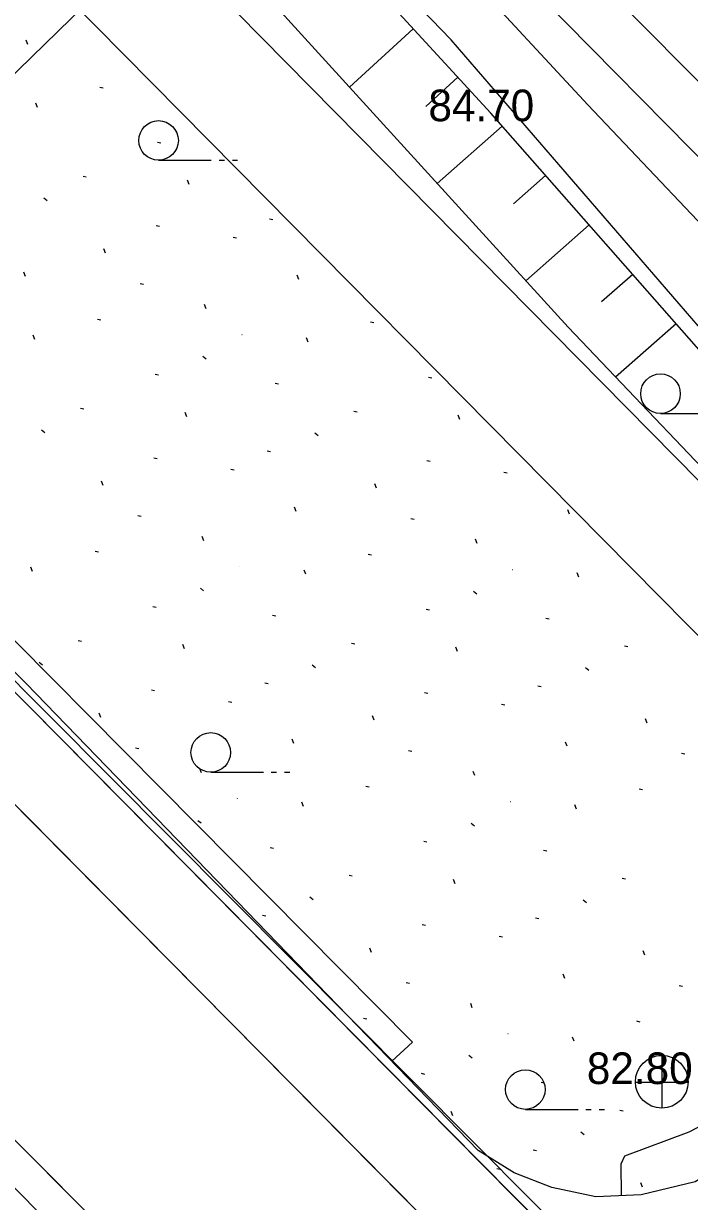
# Model space of a CAD drawing. Extents: x 412225 to 413380, y 4456471 to 4457189.
# Drawn here: x 412320.2 to 412345.47, y 4456976.29 to 4457020.97 of the extents above; entities that cross this region are included whole.
import ezdxf

# ---------------------------------------------------------------- set-up
doc = ezdxf.new("R2010")
doc.units = 0
for name, color, linetype in [('0_HALİHAZIR', 7, 'Continuous'), ('0_KADASTRO', 7, 'Continuous'), ('ADA_KOCEPHE', 7, 'Continuous'), ('KALDIRIM', 7, 'Continuous'), ('Level 41', 7, 'Continuous')]:
    doc.layers.add(name, color=color, linetype=linetype)

msp = doc.modelspace()

# ---------------------------------------------------------------- linework, layer by layer
at = {"layer": '0_HALİHAZIR'}
for p, q in [((412334.989, 4457020.778), (412332.575, 4457018.563)), ((412336.679, 4457018.936), (412335.468, 4457017.825)), ((412338.36, 4457017.086), (412335.896, 4457014.913)), ((412325.324, 4457015.792), (412327.324, 4457015.792)), ((412327.624, 4457015.792), (412327.824, 4457015.792)), ((412328.124, 4457015.792), (412328.324, 4457015.792)), ((412340.014, 4457015.211), (412338.796, 4457014.137)), ((412341.667, 4457013.336), (412339.261, 4457011.214)), ((412343.32, 4457011.46), (412342.133, 4457010.413)), ((412344.974, 4457009.585), (412342.673, 4457007.556)), ((412344.375, 4457006.182), (412346.375, 4457006.182)), ((412327.302, 4456992.572), (412329.302, 4456992.572)), ((412329.602, 4456992.572), (412329.802, 4456992.572)), ((412330.102, 4456992.572), (412330.302, 4456992.572)), ((412344.44, 4456979.819), (412344.44, 4456981.819)), ((412343.42, 4456980.809), (412345.42, 4456980.809)), ((412339.245, 4456979.78), (412341.245, 4456979.78)), ((412341.545, 4456979.78), (412341.745, 4456979.78)), ((412342.045, 4456979.78), (412342.245, 4456979.78))]:
    msp.add_line(p, q, dxfattribs=at)
for points in [[(412351.735, 4457006.672), (412347.849, 4457011.32), (412341.623, 4457017.895), (412333.635, 4457026.498), (412323.49, 4457037.722), (412315.871, 4457046.158), (412310.317, 4457052.746), (412305.03, 4457059.403), (412299.106, 4457067.044), (412295.708, 4457071.305), (412293.376, 4457074.019), (412287.523, 4457079.902), (412283.791, 4457083.649)], [(412342.891, 4456976.508), (412342.881, 4456977.71), (412343.027, 4456978.017), (412345.459, 4456978.924), (412347.817, 4456980.149), (412349.778, 4456981.579), (412350.929, 4456982.72), (412352.097, 4456984.526), (412352.784, 4456986.338), (412353.602, 4456990.27), (412353.712, 4456992.353), (412353.563, 4456995.818), (412352.964, 4456999.529), (412352.678, 4457001.467), (412352.239, 4457002.6), (412345.8, 4457009.503), (412336.427, 4457020.352), (412326.733, 4457030.385), (412310.025, 4457049.368), (412301.571, 4457059.41), (412289.898, 4457071.526), (412283.72, 4457077.579)], [(412350.236, 4456982.813), (412352.165, 4456986.076), (412352.824, 4456988.759), (412353.19, 4456992.178), (412352.696, 4456997.178), (412351.773, 4457001.405), (412350.681, 4457003.126), (412346.581, 4457007.762), (412337.93, 4457017.574), (412329.084, 4457027.211), (412317.536, 4457039.931), (412300.085, 4457059.896), (412285.315, 4457075.319), (412283.712, 4457076.865)], [(412283.628, 4457069.679), (412285.14, 4457068.173), (412301.974, 4457050.515), (412317.09, 4457034.982), (412326.73, 4457024.988), (412340.865, 4457009.45), (412348.223, 4457001.74), (412349.801, 4456999.069), (412350.595, 4456996.253), (412351.295, 4456991.299), (412351.354, 4456988.227), (412350.836, 4456985.074), (412350.236, 4456982.813)], [(412326.502, 4457025.554), (412308.995, 4457008.502), (412334.962, 4456982.335), (412334.177, 4456981.612)], [(412351.735, 4457006.672), (412353.011, 4457004.834), (412354.08, 4457002.515), (412354.625, 4457000.107), (412355.118, 4456996.745), (412355.241, 4456992.884), (412355.179, 4456990.385), (412354.664, 4456987.369), (412353.895, 4456984.876), (412352.663, 4456982.573), (412351.226, 4456980.843), (412349.716, 4456979.539), (412348.202, 4456978.53), (412345.693, 4456977.031), (412343.646, 4456976.541), (412341.921, 4456976.466), (412340.256, 4456976.82), (412338.818, 4456977.374), (412337.457, 4456978.225), (412320.301, 4456995.939), (412314.313, 4457001.883)], [(412301.719, 4456995.387), (412315.637, 4456981.077), (412328.785, 4456967.726), (412329.171, 4456967.14), (412329.263, 4456966.517), (412329.048, 4456965.479)]]:
    msp.add_lwpolyline(points, dxfattribs=at)
for centre, radius in [((412325.324, 4457016.542), 0.75), ((412344.375, 4457006.932), 0.75), ((412327.302, 4456993.322), 0.75), ((412344.425, 4456980.827), 1), ((412339.245, 4456980.53), 0.75)]:
    msp.add_circle(centre, radius, dxfattribs=at)
at = {"layer": '0_KADASTRO'}
msp.add_lwpolyline([(412245.621, 4457084.985), (412262.788, 4457087.767), (412498.109, 4456849.333), (412486.377, 4456828.685), (412245.456, 4457070.818)], dxfattribs=at)
at = {"layer": 'ADA_KOCEPHE'}
for p, q in [((412299.933, 4457044.174), (412519.643, 4456821.8)), ((412299.933, 4457044.174), (412507.885, 4456833.7)), ((412494.937, 4456818.806), (412285.694, 4457030.12)), ((412511.712, 4456801.864), (412285.694, 4457030.12))]:
    msp.add_line(p, q, dxfattribs=at)
at = {"layer": 'KALDIRIM'}
for p, q in [((412271.251, 4457094.241), (412411.981, 4456951.795)), ((412269.828, 4457092.836), (412410.559, 4456950.389)), ((412509.598, 4456799.736), (412281.429, 4457030.164))]:
    msp.add_line(p, q, dxfattribs=at)
for points in [[(412245.253, 4457053.382), (412266.323, 4457032.279), (412337.147, 4456961.286), (412407.492, 4456890.39), (412481.052, 4456815.891), (412505.085, 4456791.687), (412506.388, 4456790.112), (412510.321, 4456783.97), (412512.973, 4456779.772), (412515.575, 4456774.629), (412518.184, 4456768.139), (412527.355, 4456723.622)], [(412492.963, 4456816.536), (412269.398, 4457042.314)], [(412268.299, 4457030.299), (412337.147, 4456961.286), (412407.492, 4456890.39), (412481.052, 4456815.891), (412505.085, 4456791.687), (412506.388, 4456790.112), (412510.321, 4456783.97), (412512.973, 4456779.772), (412515.575, 4456774.629), (412518.037, 4456768.506)]]:
    msp.add_lwpolyline(points, dxfattribs=at)
at = {"layer": 'Level 41'}
for p, q in [((412320.365, 4457020.182), (412320.302, 4457020.346)), ((412320.365, 4457020.182), (412320.302, 4457020.346)), ((412323.095, 4457018.566), (412323.221, 4457018.54)), ((412323.095, 4457018.566), (412323.221, 4457018.54)), ((412320.722, 4457017.796), (412320.659, 4457017.959)), ((412320.722, 4457017.796), (412320.659, 4457017.959)), ((412325.289, 4457016.475), (412325.415, 4457016.449)), ((412325.289, 4457016.475), (412325.415, 4457016.449)), ((412322.455, 4457015.185), (412322.58, 4457015.16)), ((412322.455, 4457015.185), (412322.58, 4457015.16)), ((412326.486, 4457014.865), (412326.422, 4457015.028)), ((412326.486, 4457014.865), (412326.422, 4457015.028)), ((412320.972, 4457014.363), (412321.098, 4457014.262)), ((412320.972, 4457014.363), (412321.098, 4457014.262)), ((412325.229, 4457013.309), (412325.355, 4457013.285)), ((412325.229, 4457013.309), (412325.355, 4457013.285)), ((412329.537, 4457013.569), (412329.663, 4457013.545)), ((412329.537, 4457013.569), (412329.663, 4457013.545)), ((412328.154, 4457012.87), (412328.28, 4457012.844)), ((412328.154, 4457012.87), (412328.28, 4457012.844)), ((412323.315, 4457012.26), (412323.251, 4457012.423)), ((412323.315, 4457012.26), (412323.251, 4457012.423)), ((412320.275, 4457011.377), (412320.212, 4457011.54)), ((412320.275, 4457011.377), (412320.212, 4457011.54)), ((412324.622, 4457011.111), (412324.748, 4457011.087)), ((412324.622, 4457011.111), (412324.748, 4457011.087)), ((412330.642, 4457011.27), (412330.579, 4457011.434)), ((412330.642, 4457011.27), (412330.579, 4457011.434)), ((412327.135, 4457010.157), (412327.073, 4457010.319)), ((412327.135, 4457010.157), (412327.073, 4457010.319)), ((412323.005, 4457009.76), (412323.131, 4457009.735)), ((412323.005, 4457009.76), (412323.131, 4457009.735)), ((412333.372, 4457009.654), (412333.498, 4457009.629)), ((412333.372, 4457009.654), (412333.498, 4457009.629)), ((412320.632, 4457008.99), (412320.569, 4457009.153)), ((412320.632, 4457008.99), (412320.569, 4457009.153)), ((412328.483, 4457009.179), (412328.492, 4457009.178)), ((412328.483, 4457009.179), (412328.492, 4457009.178)), ((412331, 4457008.884), (412330.936, 4457009.047)), ((412331, 4457008.884), (412330.936, 4457009.047)), ((412326.999, 4457008.356), (412327.126, 4457008.256)), ((412326.999, 4457008.356), (412327.126, 4457008.256)), ((412325.199, 4457007.669), (412325.325, 4457007.644)), ((412325.199, 4457007.669), (412325.325, 4457007.644)), ((412335.566, 4457007.563), (412335.692, 4457007.538)), ((412335.566, 4457007.563), (412335.692, 4457007.538)), ((412329.744, 4457007.329), (412329.87, 4457007.304)), ((412329.744, 4457007.329), (412329.87, 4457007.304)), ((412322.365, 4457006.38), (412322.49, 4457006.354)), ((412322.365, 4457006.38), (412322.49, 4457006.354)), ((412326.395, 4457006.059), (412326.332, 4457006.222)), ((412326.395, 4457006.059), (412326.332, 4457006.222)), ((412332.732, 4457006.274), (412332.857, 4457006.248)), ((412332.732, 4457006.274), (412332.857, 4457006.248)), ((412336.763, 4457005.953), (412336.7, 4457006.116)), ((412336.763, 4457005.953), (412336.7, 4457006.116)), ((412320.881, 4457005.557), (412321.008, 4457005.456)), ((412320.881, 4457005.557), (412321.008, 4457005.456)), ((412331.249, 4457005.451), (412331.375, 4457005.35)), ((412331.249, 4457005.451), (412331.375, 4457005.35)), ((412329.447, 4457004.764), (412329.573, 4457004.739)), ((412329.447, 4457004.764), (412329.573, 4457004.739)), ((412325.139, 4457004.504), (412325.265, 4457004.479)), ((412325.139, 4457004.504), (412325.265, 4457004.479)), ((412335.507, 4457004.398), (412335.633, 4457004.373)), ((412335.507, 4457004.398), (412335.633, 4457004.373)), ((412328.064, 4457004.064), (412328.19, 4457004.038)), ((412328.064, 4457004.064), (412328.19, 4457004.038)), ((412338.432, 4457003.958), (412338.558, 4457003.932)), ((412338.432, 4457003.958), (412338.558, 4457003.932)), ((412323.225, 4457003.454), (412323.161, 4457003.617)), ((412323.225, 4457003.454), (412323.161, 4457003.617)), ((412333.593, 4457003.348), (412333.528, 4457003.511)), ((412333.593, 4457003.348), (412333.528, 4457003.511)), ((412330.552, 4457002.465), (412330.489, 4457002.629)), ((412330.552, 4457002.465), (412330.489, 4457002.629)), ((412340.92, 4457002.359), (412340.856, 4457002.523)), ((412340.92, 4457002.359), (412340.856, 4457002.523)), ((412324.532, 4457002.306), (412324.658, 4457002.281)), ((412324.532, 4457002.306), (412324.658, 4457002.281)), ((412334.9, 4457002.2), (412335.026, 4457002.175)), ((412334.9, 4457002.2), (412335.026, 4457002.175)), ((412327.045, 4457001.351), (412326.983, 4457001.513)), ((412327.045, 4457001.351), (412326.983, 4457001.513)), ((412337.412, 4457001.245), (412337.35, 4457001.407)), ((412337.412, 4457001.245), (412337.35, 4457001.407)), ((412322.915, 4457000.955), (412323.041, 4457000.929)), ((412322.915, 4457000.955), (412323.041, 4457000.929)), ((412333.282, 4457000.849), (412333.408, 4457000.823)), ((412333.282, 4457000.849), (412333.408, 4457000.823)), ((412320.542, 4457000.185), (412320.479, 4457000.348)), ((412320.542, 4457000.185), (412320.479, 4457000.348)), ((412328.393, 4457000.374), (412328.401, 4457000.372)), ((412328.393, 4457000.374), (412328.401, 4457000.372)), ((412338.76, 4457000.268), (412338.769, 4457000.266)), ((412338.76, 4457000.268), (412338.769, 4457000.266)), ((412330.91, 4457000.079), (412330.846, 4457000.241)), ((412330.91, 4457000.079), (412330.846, 4457000.241)), ((412341.277, 4456999.972), (412341.214, 4457000.135)), ((412341.277, 4456999.972), (412341.214, 4457000.135)), ((412326.909, 4456999.55), (412327.035, 4456999.45)), ((412326.909, 4456999.55), (412327.035, 4456999.45)), ((412337.277, 4456999.444), (412337.403, 4456999.344)), ((412337.277, 4456999.444), (412337.403, 4456999.344)), ((412325.109, 4456998.864), (412325.235, 4456998.838)), ((412325.109, 4456998.864), (412325.235, 4456998.838)), ((412329.653, 4456998.523), (412329.779, 4456998.498)), ((412329.653, 4456998.523), (412329.779, 4456998.498)), ((412335.476, 4456998.758), (412335.602, 4456998.732)), ((412335.476, 4456998.758), (412335.602, 4456998.732)), ((412340.021, 4456998.417), (412340.147, 4456998.392)), ((412340.021, 4456998.417), (412340.147, 4456998.392)), ((412322.275, 4456997.574), (412322.4, 4456997.549)), ((412322.275, 4456997.574), (412322.4, 4456997.549)), ((412326.305, 4456997.254), (412326.242, 4456997.417)), ((412326.305, 4456997.254), (412326.242, 4456997.417)), ((412332.642, 4456997.468), (412332.767, 4456997.443)), ((412332.642, 4456997.468), (412332.767, 4456997.443)), ((412336.673, 4456997.148), (412336.61, 4456997.31)), ((412336.673, 4456997.148), (412336.61, 4456997.31)), ((412343.01, 4456997.362), (412343.135, 4456997.336)), ((412343.01, 4456997.362), (412343.135, 4456997.336)), ((412320.791, 4456996.752), (412320.917, 4456996.651)), ((412320.791, 4456996.752), (412320.917, 4456996.651)), ((412331.159, 4456996.646), (412331.285, 4456996.545)), ((412331.159, 4456996.646), (412331.285, 4456996.545)), ((412341.526, 4456996.539), (412341.652, 4456996.439)), ((412341.526, 4456996.539), (412341.652, 4456996.439)), ((412329.357, 4456995.958), (412329.483, 4456995.934)), ((412329.357, 4456995.958), (412329.483, 4456995.934)), ((412339.724, 4456995.852), (412339.85, 4456995.827)), ((412339.724, 4456995.852), (412339.85, 4456995.827)), ((412325.049, 4456995.698), (412325.175, 4456995.674)), ((412325.049, 4456995.698), (412325.175, 4456995.674)), ((412335.417, 4456995.592), (412335.543, 4456995.568)), ((412335.417, 4456995.592), (412335.543, 4456995.568)), ((412327.974, 4456995.259), (412328.1, 4456995.233)), ((412327.974, 4456995.259), (412328.1, 4456995.233)), ((412338.341, 4456995.153), (412338.467, 4456995.127)), ((412338.341, 4456995.153), (412338.467, 4456995.127)), ((412323.135, 4456994.649), (412323.071, 4456994.812)), ((412323.135, 4456994.649), (412323.071, 4456994.812)), ((412333.503, 4456994.543), (412333.438, 4456994.706)), ((412333.503, 4456994.543), (412333.438, 4456994.706)), ((412343.87, 4456994.437), (412343.806, 4456994.6)), ((412343.87, 4456994.437), (412343.806, 4456994.6)), ((412330.462, 4456993.659), (412330.399, 4456993.823)), ((412330.462, 4456993.659), (412330.399, 4456993.823)), ((412340.83, 4456993.553), (412340.766, 4456993.717)), ((412340.83, 4456993.553), (412340.766, 4456993.717)), ((412324.442, 4456993.5), (412324.568, 4456993.476)), ((412324.442, 4456993.5), (412324.568, 4456993.476)), ((412334.81, 4456993.394), (412334.936, 4456993.369)), ((412334.81, 4456993.394), (412334.936, 4456993.369)), ((412345.177, 4456993.288), (412345.303, 4456993.263)), ((412345.177, 4456993.288), (412345.303, 4456993.263)), ((412326.955, 4456992.546), (412326.893, 4456992.708)), ((412326.955, 4456992.546), (412326.893, 4456992.708)), ((412337.322, 4456992.44), (412337.26, 4456992.602)), ((412337.322, 4456992.44), (412337.26, 4456992.602)), ((412333.192, 4456992.043), (412333.318, 4456992.017)), ((412333.192, 4456992.043), (412333.318, 4456992.017)), ((412343.56, 4456991.937), (412343.686, 4456991.911)), ((412343.56, 4456991.937), (412343.686, 4456991.911)), ((412328.303, 4456991.568), (412328.311, 4456991.566)), ((412328.303, 4456991.568), (412328.311, 4456991.566)), ((412330.819, 4456991.273), (412330.756, 4456991.436)), ((412330.819, 4456991.273), (412330.756, 4456991.436)), ((412338.67, 4456991.462), (412338.679, 4456991.46)), ((412338.67, 4456991.462), (412338.679, 4456991.46)), ((412341.187, 4456991.167), (412341.124, 4456991.33)), ((412341.187, 4456991.167), (412341.124, 4456991.33)), ((412326.819, 4456990.745), (412326.945, 4456990.645)), ((412326.819, 4456990.745), (412326.945, 4456990.645)), ((412337.187, 4456990.638), (412337.313, 4456990.539)), ((412337.187, 4456990.638), (412337.313, 4456990.539)), ((412329.563, 4456989.718), (412329.689, 4456989.693)), ((412329.563, 4456989.718), (412329.689, 4456989.693)), ((412335.386, 4456989.952), (412335.512, 4456989.926)), ((412335.386, 4456989.952), (412335.512, 4456989.926)), ((412339.931, 4456989.612), (412340.057, 4456989.587)), ((412339.931, 4456989.612), (412340.057, 4456989.587)), ((412332.552, 4456988.663), (412332.677, 4456988.637)), ((412332.552, 4456988.663), (412332.677, 4456988.637)), ((412336.583, 4456988.342), (412336.519, 4456988.505)), ((412336.583, 4456988.342), (412336.519, 4456988.505)), ((412342.92, 4456988.557), (412343.045, 4456988.531)), ((412342.92, 4456988.557), (412343.045, 4456988.531)), ((412331.069, 4456987.84), (412331.195, 4456987.739)), ((412331.069, 4456987.84), (412331.195, 4456987.739)), ((412341.436, 4456987.734), (412341.562, 4456987.633)), ((412341.436, 4456987.734), (412341.562, 4456987.633)), ((412329.267, 4456987.153), (412329.393, 4456987.128)), ((412329.267, 4456987.153), (412329.393, 4456987.128)), ((412339.634, 4456987.047), (412339.76, 4456987.022)), ((412339.634, 4456987.047), (412339.76, 4456987.022)), ((412335.327, 4456986.787), (412335.453, 4456986.762)), ((412335.327, 4456986.787), (412335.453, 4456986.762)), ((412338.251, 4456986.347), (412338.377, 4456986.321)), ((412338.251, 4456986.347), (412338.377, 4456986.321)), ((412333.412, 4456985.737), (412333.348, 4456985.9)), ((412333.412, 4456985.737), (412333.348, 4456985.9)), ((412343.78, 4456985.631), (412343.716, 4456985.794)), ((412343.78, 4456985.631), (412343.716, 4456985.794)), ((412340.739, 4456984.748), (412340.676, 4456984.912)), ((412340.739, 4456984.748), (412340.676, 4456984.912)), ((412334.719, 4456984.589), (412334.846, 4456984.564)), ((412334.719, 4456984.589), (412334.846, 4456984.564)), ((412345.087, 4456984.483), (412345.213, 4456984.458)), ((412345.087, 4456984.483), (412345.213, 4456984.458)), ((412337.232, 4456983.634), (412337.17, 4456983.796)), ((412337.232, 4456983.634), (412337.17, 4456983.796)), ((412333.102, 4456983.238), (412333.228, 4456983.212)), ((412333.102, 4456983.238), (412333.228, 4456983.212)), ((412343.469, 4456983.132), (412343.595, 4456983.106)), ((412343.469, 4456983.132), (412343.595, 4456983.106)), ((412338.58, 4456982.657), (412338.589, 4456982.655)), ((412338.58, 4456982.657), (412338.589, 4456982.655)), ((412341.097, 4456982.361), (412341.033, 4456982.524)), ((412341.097, 4456982.361), (412341.033, 4456982.524)), ((412337.096, 4456981.833), (412337.223, 4456981.733)), ((412337.096, 4456981.833), (412337.223, 4456981.733)), ((412335.296, 4456981.147), (412335.422, 4456981.121)), ((412335.296, 4456981.147), (412335.422, 4456981.121)), ((412339.841, 4456980.806), (412339.967, 4456980.781)), ((412339.841, 4456980.806), (412339.967, 4456980.781)), ((412342.829, 4456979.751), (412342.954, 4456979.725)), ((412342.829, 4456979.751), (412342.954, 4456979.725)), ((412336.493, 4456979.536), (412336.429, 4456979.699)), ((412336.493, 4456979.536), (412336.429, 4456979.699)), ((412341.346, 4456978.928), (412341.472, 4456978.828)), ((412341.346, 4456978.928), (412341.472, 4456978.828)), ((412339.544, 4456978.241), (412339.67, 4456978.216)), ((412339.544, 4456978.241), (412339.67, 4456978.216)), ((412338.161, 4456977.542), (412338.287, 4456977.516)), ((412338.161, 4456977.542), (412338.287, 4456977.516)), ((412343.69, 4456976.826), (412343.625, 4456976.989)), ((412343.69, 4456976.826), (412343.625, 4456976.989))]:
    msp.add_line(p, q, dxfattribs=at)

# ---------------------------------------------------------------- texts
at = {"layer": '0_HALİHAZIR'}
for s, p in [('84.70', (412335.567, 4457017.269)), ('82.80', (412341.58, 4456980.739))]:
    msp.add_text(s, height=1.2, dxfattribs=at).set_placement(p)

doc.saveas('drawing.dxf')
